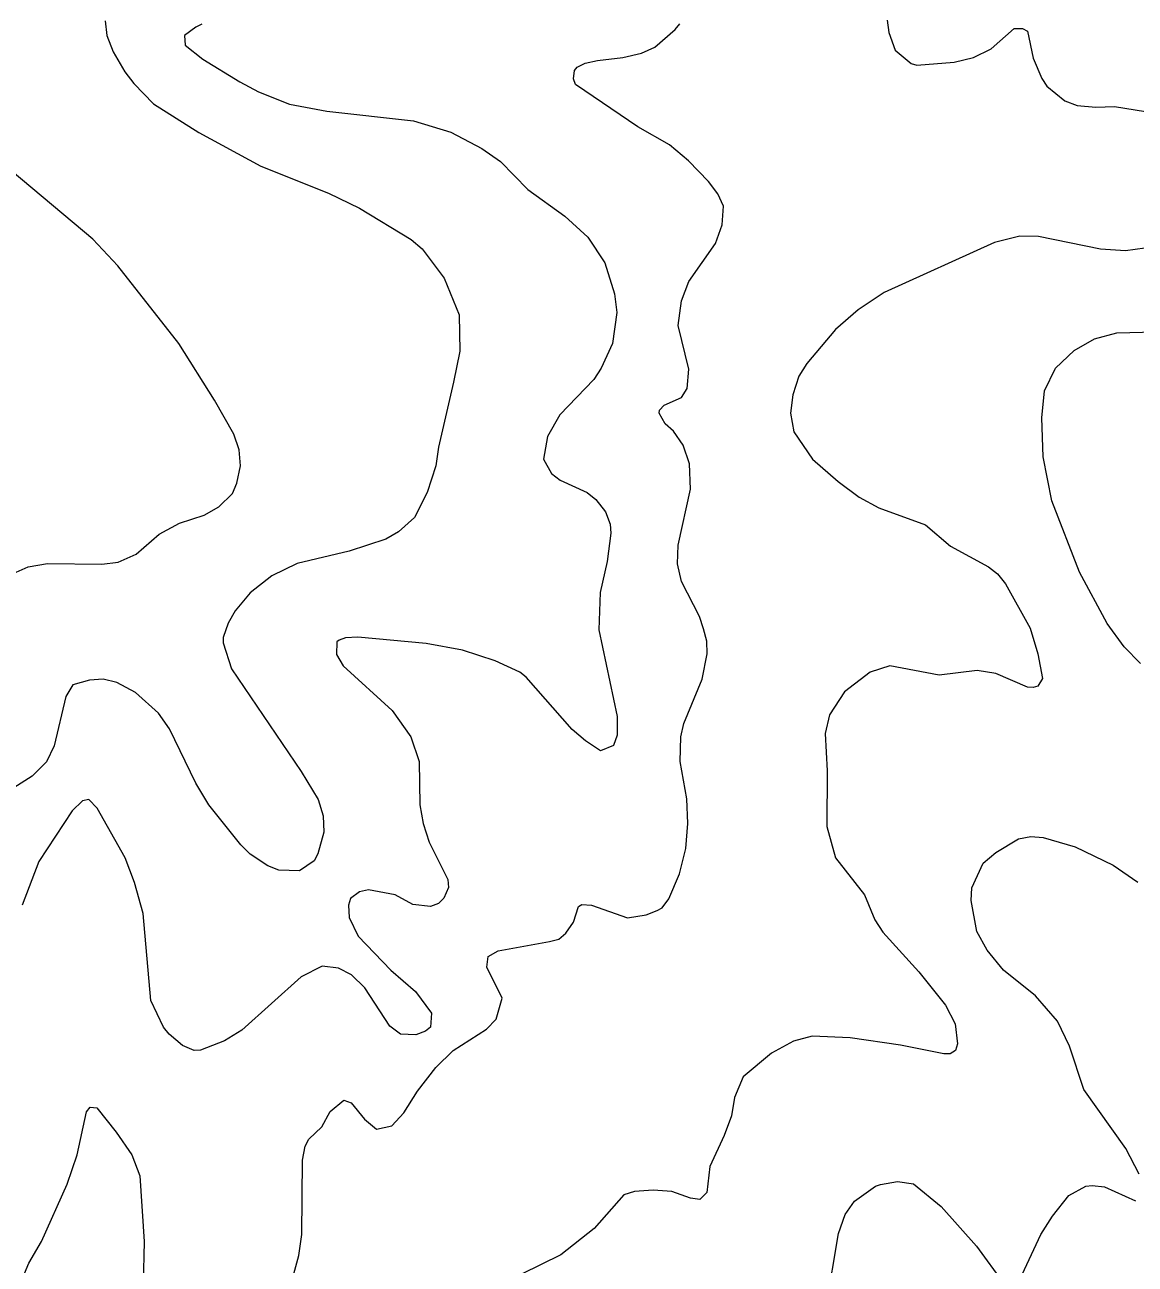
# Model space of a CAD drawing. Extents: x 294.2 to 320.3, y 7482.7 to 7510.7.
# Drawn here: x 301.691 to 303.519, y 7495.019 to 7497.059 of the extents above; entities that cross this region are included whole.
import ezdxf

# ---------------------------------------------------------------- set-up
doc = ezdxf.new("R2010")
doc.units = 0
doc.header["$LTSCALE"] = 0.032
doc.layers.add('2', color=7, linetype='Continuous', lineweight=13)

msp = doc.modelspace()

# ---------------------------------------------------------------- linework, layer by layer
at = {"layer": '2'}
for points in [[(301.8228, 7497.0657), (301.826, 7497.0415), (301.8362, 7497.0147), (301.8554, 7496.9815), (301.87, 7496.9623), (301.9026, 7496.9291), (301.9774, 7496.8818), (302.0795, 7496.8263), (302.1906, 7496.7822), (302.2417, 7496.7573), (302.3272, 7496.7056), (302.3451, 7496.6903), (302.3815, 7496.6418), (302.4058, 7496.5818), (302.407, 7496.5218), (302.3968, 7496.4707), (302.3719, 7496.364), (302.3675, 7496.3328), (302.3534, 7496.2893), (302.3323, 7496.2478), (302.3062, 7496.2242), (302.2851, 7496.2121), (302.2251, 7496.1923), (302.1395, 7496.1725), (302.0978, 7496.1518), (302.0616, 7496.124), (302.0369, 7496.0944), (302.0255, 7496.0738), (302.0175, 7496.0507), (302.0175, 7496.0418), (302.031, 7495.9988), (302.1459, 7495.8296), (302.174, 7495.7837), (302.1823, 7495.7569), (302.1829, 7495.73), (302.1734, 7495.6943), (302.167, 7495.6828), (302.1433, 7495.6661), (302.1089, 7495.6674), (302.091, 7495.6745), (302.0616, 7495.6936), (302.0463, 7495.709), (301.9939, 7495.7747), (301.9722, 7495.8105), (301.9288, 7495.8999), (301.9109, 7495.926), (301.8732, 7495.9598), (301.842, 7495.9764), (301.8196, 7495.9816), (301.7973, 7495.9803), (301.7698, 7495.9726), (301.7584, 7495.9535), (301.7392, 7495.8718), (301.7264, 7495.8456), (301.7028, 7495.8219), (301.6377, 7495.7811)], [(301.9825, 7497.06), (301.9722, 7497.0555), (301.9537, 7497.0414), (301.955, 7497.0255)], [(302.4766, 7495.4568), (302.4517, 7495.5079), (302.4537, 7495.5251), (302.4703, 7495.5347), (302.5546, 7495.5497), (302.5702, 7495.554), (302.5818, 7495.5637), (302.5941, 7495.5815), (302.6024, 7495.6074), (302.6081, 7495.6106), (302.6241, 7495.61), (302.6835, 7495.5889), (302.7142, 7495.594), (302.732, 7495.601), (302.7403, 7495.6055), (302.7512, 7495.6202), (302.769, 7495.6611), (302.7792, 7495.7032), (302.7825, 7495.7441), (302.7812, 7495.7849), (302.7703, 7495.8462), (302.771, 7495.8871), (302.7761, 7495.9088), (302.8061, 7495.9816), (302.8144, 7496.0237), (302.8137, 7496.0442), (302.8086, 7496.0646), (302.8016, 7496.085), (302.7722, 7496.1424), (302.7659, 7496.1719), (302.7665, 7496.2025), (302.7869, 7496.2945), (302.7856, 7496.3366), (302.7748, 7496.3672), (302.7588, 7496.3902), (302.7454, 7496.4023), (302.7352, 7496.4196), (302.7358, 7496.4247), (302.7435, 7496.433), (302.7722, 7496.4458), (302.7818, 7496.4605), (302.7843, 7496.4924), (302.7665, 7496.5639), (302.7723, 7496.6048), (302.7844, 7496.6367), (302.8284, 7496.6992), (302.8393, 7496.7299), (302.8412, 7496.7605), (302.8323, 7496.781), (302.8169, 7496.8014), (302.7837, 7496.8352), (302.7525, 7496.8614), (302.7001, 7496.8914), (302.5979, 7496.961), (302.5941, 7496.97), (302.596, 7496.984), (302.6005, 7496.9897), (302.6133, 7496.9961), (302.6337, 7497.0006), (302.6758, 7497.0051), (302.7065, 7497.0127), (302.7282, 7497.0223), (302.762, 7497.0517), (302.7697, 7497.0606)], [(303.1112, 7497.067), (303.1138, 7497.0466), (303.1241, 7497.0172), (303.1502, 7496.9955), (303.1598, 7496.9929), (303.2211, 7496.9974), (303.253, 7497.0051), (303.2824, 7497.0197), (303.32, 7497.0529), (303.3341, 7497.0529), (303.3418, 7497.0485), (303.3513, 7497.0044), (303.3654, 7496.9706), (303.3737, 7496.9584), (303.4037, 7496.9342), (303.4241, 7496.9265), (303.4548, 7496.9233), (303.4854, 7496.9246), (303.5876, 7496.908)], [(301.955, 7497.0255), (301.9837, 7497.0025), (302.045, 7496.9655), (302.0757, 7496.9489), (302.1268, 7496.9285), (302.1881, 7496.917), (302.3311, 7496.901)], [(302.3311, 7496.901), (302.3924, 7496.8825), (302.4434, 7496.8557), (302.4741, 7496.834), (302.5194, 7496.788), (302.5801, 7496.7439), (302.6177, 7496.7094), (302.6458, 7496.6673), (302.6618, 7496.6162), (302.6656, 7496.5856), (302.6586, 7496.5345), (302.6401, 7496.4937), (302.628, 7496.4751), (302.5718, 7496.417), (302.5513, 7496.3813), (302.545, 7496.3443), (302.5583, 7496.3206), (302.5724, 7496.3097), (302.6171, 7496.2893), (302.6312, 7496.2778), (302.6471, 7496.2574), (302.6548, 7496.237), (302.656, 7496.2223), (302.6497, 7496.1757), (302.6382, 7496.1246), (302.6362, 7496.0633), (302.6663, 7495.9203), (302.6663, 7495.8897), (302.6605, 7495.8724), (302.6388, 7495.8641), (302.6139, 7495.8801), (302.5922, 7495.8992), (302.5162, 7495.9854), (302.506, 7495.9931), (302.4652, 7496.0122), (302.4115, 7496.0295), (302.3515, 7496.0403), (302.2391, 7496.0512), (302.2187, 7496.0499), (302.2085, 7496.0461), (302.2046, 7496.0435), (302.204, 7496.0224), (302.2148, 7496.0039), (302.2959, 7495.9305), (302.3266, 7495.8871), (302.34, 7495.8462), (302.3412, 7495.7747), (302.347, 7495.7441), (302.3566, 7495.7134), (302.3872, 7495.6521), (302.3885, 7495.6387), (302.3808, 7495.6215), (302.3719, 7495.6125), (302.3591, 7495.6074), (302.3298, 7495.6106), (302.3004, 7495.6266), (302.257, 7495.6349), (302.2417, 7495.6317), (302.227, 7495.6208), (302.2238, 7495.61), (302.225, 7495.5896), (302.2398, 7495.5589), (302.2934, 7495.5027), (302.3343, 7495.4676), (302.3604, 7495.4318), (302.3591, 7495.4088), (302.3508, 7495.4025), (302.3349, 7495.3961), (302.3093, 7495.3974), (302.2921, 7495.4108), (302.2506, 7495.4734), (302.2289, 7495.4951), (302.2072, 7495.5059), (302.1804, 7495.5091), (302.1459, 7495.4919), (302.0482, 7495.4038), (302.0195, 7495.3865), (301.9799, 7495.3712), (301.9697, 7495.3706), (301.9505, 7495.3788), (301.9282, 7495.3974), (301.9192, 7495.4088), (301.8981, 7495.4529), (301.8854, 7495.596), (301.8713, 7495.647), (301.856, 7495.6879), (301.81, 7495.7696), (301.796, 7495.7836), (301.7858, 7495.7817), (301.7686, 7495.7651), (301.7137, 7495.6815), (301.6862, 7495.61)], [(301.6715, 7496.1559), (301.6964, 7496.1667), (301.7283, 7496.1725), (301.8177, 7496.1712), (301.8446, 7496.1744), (301.8739, 7496.1878), (301.9122, 7496.2204), (301.9454, 7496.2389), (301.9863, 7496.2516), (302.0105, 7496.2657), (302.0329, 7496.2874), (302.0399, 7496.3047), (302.0457, 7496.3328), (302.0437, 7496.3596), (302.0348, 7496.3851), (302.0029, 7496.4413), (301.9441, 7496.5345), (301.8439, 7496.6622), (301.803, 7496.7062), (301.653, 7496.832)], [(303.5352, 7496.6915), (303.5033, 7496.6871), (303.4625, 7496.6897), (303.3603, 7496.7107), (303.3296, 7496.7114), (303.2875, 7496.7005), (303.1062, 7496.6182), (303.0634, 7496.5901), (303.0257, 7496.5575), (302.9785, 7496.5013), (302.9657, 7496.4809), (302.9555, 7496.4502), (302.9516, 7496.4196), (302.9574, 7496.3889), (302.988, 7496.3442), (303.0302, 7496.3072), (303.0646, 7496.2817), (303.0972, 7496.2638), (303.1738, 7496.2357), (303.2153, 7496.2006), (303.2779, 7496.1667)], [(303.5282, 7496.0078), (303.5014, 7496.0352), (303.4733, 7496.0735), (303.4279, 7496.1578), (303.382, 7496.2753), (303.3679, 7496.3481), (303.3654, 7496.4119), (303.3699, 7496.4566), (303.3884, 7496.4937), (303.419, 7496.523), (303.4522, 7496.5421), (303.4893, 7496.5518), (303.5531, 7496.5536)], [(303.2779, 7496.1667), (303.2926, 7496.1552), (303.306, 7496.1387), (303.3462, 7496.0659), (303.359, 7496.0237), (303.3666, 7495.9829), (303.359, 7495.9701)], [(303.359, 7495.9701), (303.3514, 7495.9682), (303.3418, 7495.9688), (303.2901, 7495.9912), (303.2594, 7495.9963), (303.1968, 7495.9886), (303.1151, 7496.0039), (303.0832, 7495.9931), (303.0404, 7495.9611), (303.0161, 7495.9229), (303.0091, 7495.8922), (303.0123, 7495.8309), (303.0116, 7495.739), (303.0257, 7495.6879), (303.0736, 7495.6266), (303.0908, 7495.5857), (303.1036, 7495.5653), (303.163, 7495.5002), (303.207, 7495.4453), (303.223, 7495.4146), (303.2268, 7495.3814), (303.2236, 7495.3706), (303.2147, 7495.3648), (303.2045, 7495.3648), (303.133, 7495.3795), (303.05, 7495.3916), (302.9874, 7495.3942), (302.9568, 7495.3859), (302.9204, 7495.3661), (302.8737, 7495.3271), (302.8597, 7495.2933), (302.8546, 7495.2627), (302.8425, 7495.2308), (302.8188, 7495.1797), (302.8137, 7495.1369), (302.8023, 7495.1254), (302.7869, 7495.1273), (302.7563, 7495.1382), (302.7256, 7495.1407), (302.695, 7495.1382), (302.6771, 7495.133), (302.6286, 7495.0775), (302.5737, 7495.0341), (302.5086, 7495.0021)], [(303.5257, 7495.1669), (303.5039, 7495.209), (303.435, 7495.3061), (303.4113, 7495.3776), (303.3916, 7495.4185), (303.3551, 7495.4606), (303.3028, 7495.5027), (303.2754, 7495.5359), (303.2588, 7495.5666), (303.2492, 7495.6177), (303.2504, 7495.6381), (303.269, 7495.679), (303.29, 7495.6962), (303.3271, 7495.7192), (303.3475, 7495.723), (303.368, 7495.7211), (303.4203, 7495.7057), (303.4829, 7495.6758), (303.5237, 7495.6477)], [(302.3151, 7495.2678), (302.3374, 7495.3035), (302.3674, 7495.3425), (302.3962, 7495.3705), (302.4511, 7495.4056), (302.467, 7495.4223), (302.4766, 7495.4568)], [(302.1031, 7494.8898), (302.142, 7495.0328), (302.1471, 7495.0673), (302.1478, 7495.1899), (302.1523, 7495.2129), (302.1587, 7495.2244), (302.1797, 7495.2448), (302.1938, 7495.2703), (302.2161, 7495.2888), (302.2282, 7495.2844), (302.25, 7495.2575), (302.2698, 7495.2409), (302.2953, 7495.2467), (302.3151, 7495.2678)], [(301.667, 7494.9485), (301.6971, 7495.0201), (301.7181, 7495.0558), (301.7602, 7495.1503), (301.7768, 7495.1988), (301.7922, 7495.2697), (301.7986, 7495.2774), (301.8094, 7495.2761), (301.8414, 7495.2359), (301.8669, 7495.1988), (301.8803, 7495.1643), (301.8873, 7495.0558), (301.8854, 7494.9856)], [(303.0104, 7494.9485), (303.0308, 7495.0692), (303.0417, 7495.1005), (303.057, 7495.1222), (303.0915, 7495.1471), (303.0998, 7495.1497), (303.1279, 7495.1548), (303.1541, 7495.1509), (303.2, 7495.1139), (303.2581, 7495.0481), (303.3034, 7494.9855)], [(303.3296, 7494.9932), (303.3641, 7495.0673), (303.3833, 7495.0979), (303.4101, 7495.1317), (303.4382, 7495.1471), (303.4484, 7495.1484), (303.4688, 7495.1458), (303.5199, 7495.1228)]]:
    msp.add_lwpolyline(points, dxfattribs=at)

doc.saveas('drawing.dxf')
